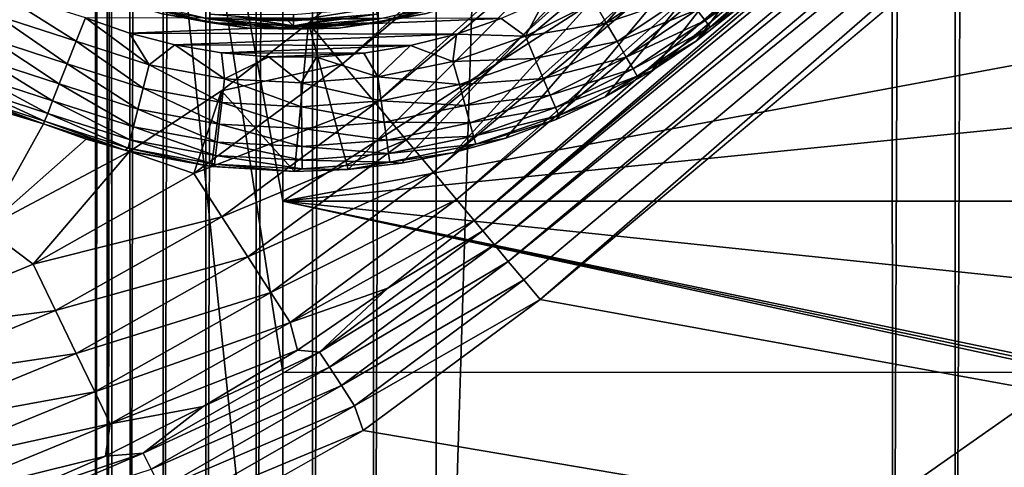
# Model space of a CAD drawing. Header units: metres. Extents: x -206 to 75, y -104 to 104.
# Tile 619 of 656: x -38.4 to -29.76, y -57.59 to -53.67. Entities that reach past the tile are written whole.
import ezdxf

# ---------------------------------------------------------------- set-up
doc = ezdxf.new("R2010")
doc.units = ezdxf.units.M
doc.layers.add('solid_01_1-CONSUMER_THERM_B_125288', color=7, linetype='CONTINUOUS')

msp = doc.modelspace()

# ---------------------------------------------------------------- linework, layer by layer
at = {"layer": 'solid_01_1-CONSUMER_THERM_B_125288'}
for points in [[(-37.64893, 67.310463), (-65.493088, -75.014526), (-65.514557, 74.985474)], [(-37.64893, 67.310463), (-37.75058, 66.766258), (-65.493088, -75.014526)], [(-37.75058, 66.766258), (-37.7505, 66.212639), (-65.493088, -75.014526)], [(-37.7505, 66.212639), (-37.731541, -66.233742), (-65.493088, -75.014526)], [(-37.7505, 66.212639), (-37.648693, 65.668465), (-37.731541, -66.233742)], [(-37.648693, 65.668465), (-37.62989, -65.689537), (-37.731541, -66.233742)], [(-37.648693, 65.668465), (-37.448631, 65.15226), (-37.62989, -65.689537)], [(-37.448631, 65.15226), (-37.429974, -65.173279), (-37.62989, -65.689537)], [(-37.448631, 65.15226), (-37.15712, 64.68161), (-37.429974, -65.173279)], [(-37.15712, 64.68161), (-37.138596, -64.702545), (-37.429974, -65.173279)], [(-37.15712, 64.68161), (-36.784092, 64.272545), (-37.138596, -64.702545)], [(-36.784092, 64.272545), (-36.765686, -64.293373), (-37.138596, -64.702545)], [(-36.784092, 64.272545), (-36.342251, 63.938988), (-36.765686, -64.293373)], [(-36.342251, 63.938988), (-36.32394, -63.959686), (-36.765686, -64.293373)], [(-36.342251, 63.938988), (-35.846645, 63.692299), (-36.32394, -63.959686)], [(-35.846645, 63.692299), (-35.828407, -63.712856), (-36.32394, -63.959686)], [(-35.846645, 63.692299), (-35.314156, 63.540874), (-35.828407, -63.712856)], [(-30.211685, 63.541607), (-29.679237, 63.69318), (-30.193489, -63.560551)], [(-29.679237, 63.69318), (-29.660997, -63.711971), (-30.193489, -63.560551)], [(-35.314156, 63.540874), (-35.295959, -63.561279), (-35.828407, -63.712856)], [(-35.314156, 63.540874), (-34.762913, 63.489876), (-35.295959, -63.561279)], [(-34.762913, 63.489876), (-34.744732, -63.510124), (-35.295959, -63.561279)], [(-30.762913, 63.490448), (-34.744732, -63.510124), (-34.762913, 63.489876)], [(-30.762913, 63.490448), (-30.744732, -63.509552), (-34.744732, -63.510124)], [(-30.762913, 63.490448), (-30.211685, 63.541607), (-30.744732, -63.509552)], [(-30.211685, 63.541607), (-30.193489, -63.560551), (-30.744732, -63.509552)], [(-35.56731, -54.055267, 3.45631), (-26.153526, -45.546333, 3.5), (-35.866474, -53.698833, 3.5)], [(-35.518597, -54.981541, 3.5), (-35.866474, -53.698833, 3.5), (-26.153526, -45.546333, 3.5)], [(-35.56731, -54.055267, 3.45631), (-25.853172, -45.904179, 3.455959), (-26.153526, -45.546333, 3.5)], [(-35.518597, -54.981541, 3.5), (-26.153526, -45.546333, 3.5), (-35.050472, -54.926132, 3.5)], [(-35.050472, -54.926132, 3.5), (-26.153526, -45.546333, 3.5), (-34.588764, -54.83429, 3.5)], [(-34.588764, -54.83429, 3.5), (-26.153526, -45.546333, 3.5), (-34.135071, -54.706341, 3.5)], [(-34.135071, -54.706341, 3.5), (-26.153526, -45.546333, 3.5), (-33.693161, -54.543304, 3.5)], [(-33.693161, -54.543304, 3.5), (-26.153526, -45.546333, 3.5), (-33.265396, -54.346107, 3.5)], [(-33.265396, -54.346107, 3.5), (-26.153526, -45.546333, 3.5), (-32.854115, -54.115772, 3.5)], [(-32.854115, -54.115772, 3.5), (-26.153526, -45.546333, 3.5), (-32.462696, -53.854237, 3.5)], [(-32.462696, -53.854237, 3.5), (-26.153526, -45.546333, 3.5), (-32.092503, -53.562405, 3.5)], [(-35.56731, -54.055267, 3.45631), (-35.277191, -54.400913, 3.325905), (-25.853172, -45.904179, 3.455959)], [(-35.277191, -54.400913, 3.325905), (-25.5634, -46.249416, 3.325387), (-25.853172, -45.904179, 3.455959)], [(-35.277191, -54.400913, 3.325905), (-35.007877, -54.721775, 3.113388), (-25.5634, -46.249416, 3.325387)], [(-35.007877, -54.721775, 3.113388), (-25.29442, -46.569881, 3.112886), (-25.5634, -46.249416, 3.325387)], [(-38.864662, -46.52047, 75.400002), (-54.590946, -63.612965, 75.400002), (54.609055, -63.597332, 75.400002)], [(-37.59338, -46.610531, 75.400002), (-38.864662, -46.52047, 75.400002), (54.609055, -63.597332, 75.400002)], [(37.606621, -46.599766, 75.400002), (-37.59338, -46.610531, 75.400002), (54.609055, -63.597332, 75.400002)], [(-35.007877, -54.721775, 3.113388), (-34.768879, -55.006523, 2.826262), (-25.29442, -46.569881, 3.112886)], [(-34.768879, -55.006523, 2.826262), (-25.055708, -46.854282, 2.825941), (-25.29442, -46.569881, 3.112886)], [(-34.768879, -55.006523, 2.826262), (-34.568623, -55.245106, 2.474663), (-25.055708, -46.854282, 2.825941)], [(-34.568623, -55.245106, 2.474663), (-24.855675, -47.092602, 2.474663), (-25.055708, -46.854282, 2.825941)], [(-36.09214, -55.260315, 66.816208), (-37.593307, -47.110531, 63.5), (-36.093307, -47.110317, 63.5)], [(-37.591232, -61.610531, 69.400002), (-37.593307, -47.110531, 63.5), (-36.091232, -61.610317, 69.400002)], [(-36.091927, -56.760315, 67.426552), (-36.091232, -61.610317, 69.400002), (-37.593307, -47.110531, 63.5)], [(-37.593307, -47.110531, 69.900002), (-37.593307, -47.110531, 63.5), (-37.591232, -61.610531, 69.400002)], [(-36.091927, -56.760315, 67.426552), (-37.593307, -47.110531, 63.5), (-36.09214, -55.260315, 66.816208)], [(-37.593307, -47.110531, 69.900002), (-37.591232, -61.610531, 69.400002), (-37.593094, -48.610531, 69.900002)], [(-36.093307, -47.110317, 69.900002), (-36.09214, -55.260315, 66.816208), (-36.093307, -47.110317, 63.5)], [(-36.093307, -47.110317, 69.900002), (-36.093094, -48.610317, 69.900002), (-36.09214, -55.260315, 66.816208)], [(-34.568623, -55.245106, 2.474663), (-34.414318, -55.428944, 2.071429), (-24.855675, -47.092602, 2.474663)], [(-34.414318, -55.428944, 2.071429), (-24.70137, -47.276443, 2.071429), (-24.855675, -47.092602, 2.474663)], [(-34.414318, -55.428944, 2.071429), (-34.337975, -55.519901, 1.8802), (-24.70137, -47.276443, 2.071429)], [(-34.337975, -55.519901, 1.8802), (-24.625298, -47.367077, 1.880731), (-24.70137, -47.276443, 2.071429)], [(-34.337975, -55.519901, 1.8802), (-24.523346, -47.488541, 1.720659), (-24.625298, -47.367077, 1.880731)], [(-34.337975, -55.519901, 1.8802), (-34.235954, -55.641449, 1.720235), (-24.523346, -47.488541, 1.720659)], [(-34.235954, -55.641449, 1.720235), (-24.400944, -47.634373, 1.600154), (-24.523346, -47.488541, 1.720659)], [(-34.235954, -55.641449, 1.720235), (-34.113503, -55.787342, 1.599859), (-24.400944, -47.634373, 1.600154)], [(-34.113503, -55.787342, 1.599859), (-24.264303, -47.797169, 1.525335), (-24.400944, -47.634373, 1.600154)], [(-34.113503, -55.787342, 1.599859), (-33.97683, -55.950176, 1.525184), (-24.264303, -47.797169, 1.525335)], [(-33.97683, -55.950176, 1.525184), (-33.833458, -56.120991, 1.5), (-24.264303, -47.797169, 1.525335)], [(-24.264303, -47.797169, 1.525335), (-33.833458, -56.120991, 1.5), (-24.120508, -47.968487, 1.5)], [(-24.120508, -47.968487, 1.5), (-33.833458, -56.120991, 1.5), (69.506912, -74.995201, 1.5)], [(-38.905029, -48.5322, 72.400002), (-37.593094, -48.610531, 72.400002), (-54.591232, -61.612965, 72.400002)], [(-37.593094, -48.610531, 72.400002), (-37.591232, -61.610531, 72.400002), (-54.591232, -61.612965, 72.400002)], [(-37.591232, -61.610531, 69.400002), (-37.591232, -61.610531, 72.400002), (-37.593094, -48.610531, 72.400002)], [(-37.593094, -48.610531, 69.900002), (-37.591232, -61.610531, 69.400002), (-37.593094, -48.610531, 72.400002)], [(-36.09214, -55.260315, 72.400002), (-36.093094, -48.610317, 72.400002), (-25.743092, -48.608833, 72.400002)], [(-36.09214, -55.260315, 66.816208), (-36.093094, -48.610317, 72.400002), (-36.09214, -55.260315, 72.400002)], [(-36.093094, -48.610317, 69.900002), (-36.093094, -48.610317, 72.400002), (-36.09214, -55.260315, 66.816208)], [(-36.09214, -55.260315, 72.400002), (-25.743092, -48.608833, 72.400002), (-28.670391, -53.879852, 72.400002)], [(-32.387825, -53.674969, 12.933187), (-31.81637, -53.172916, 12.933075), (-32.460529, -53.580593, 13.123061)], [(-32.387825, -53.674969, 12.933187), (-31.764172, -53.225117, 12.721427), (-31.81637, -53.172916, 12.933075)], [(-32.387825, -53.674969, 12.933187), (-32.342762, -53.733467, 12.721548), (-31.764172, -53.225117, 12.721427)], [(-32.342762, -53.733467, 12.721548), (-31.74662, -53.242668, 12.5), (-31.764172, -53.225117, 12.721427)], [(-32.342762, -53.733467, 12.721548), (-32.092571, -53.562462, 12.5), (-31.74662, -53.242668, 12.5)], [(-33.254349, -53.695465, 13.40098), (-32.673027, -53.304756, 13.400926), (-33.360844, -53.512634, 13.474983)], [(-32.557217, -53.455086, 13.28163), (-32.673027, -53.304756, 13.400926), (-33.254349, -53.695465, 13.40098)], [(-37.904091, -53.857677, 13.475177), (-37.822887, -53.651676, 13.5), (-38.636673, -53.396057, 13.5)], [(-38.594547, -53.63448, 13.475177), (-37.904091, -53.857677, 13.475177), (-38.636673, -53.396057, 13.5)], [(-37.460968, -53.518719, 13.638197), (-36.737671, -53.692261, 13.638197), (-37.162186, -53.615124, 13.7)], [(-36.733223, -53.664165, 13.582392), (-36.737671, -53.692261, 13.638197), (-37.460968, -53.518719, 13.638197)], [(-37.452061, -53.491291, 17.216368), (-37.460938, -53.518631, 17.160311), (-36.737656, -53.692165, 17.160311)], [(-36.737656, -53.692165, 17.160311), (-37.460938, -53.518631, 17.160311), (-37.162186, -53.615124, 17.098219)], [(-37.452061, -53.491291, 17.216368), (-36.737656, -53.692165, 17.160311), (-36.733162, -53.663776, 17.216368)], [(-35.259121, -53.663563, 17.216368), (-35.25462, -53.691956, 17.160311), (-34.531384, -53.518211, 17.160311)], [(-35.25906, -53.663952, 13.582392), (-34.54015, -53.491249, 13.582392), (-35.254604, -53.692047, 13.638197)], [(-34.531384, -53.518211, 17.160311), (-35.25462, -53.691956, 17.160311), (-34.830078, -53.614784, 17.098219)], [(-34.54015, -53.491249, 13.582392), (-34.531357, -53.518303, 13.638197), (-35.254604, -53.692047, 13.638197)], [(-35.254604, -53.692047, 13.638197), (-34.531357, -53.518303, 13.638197), (-34.830078, -53.614784, 13.7)], [(-33.963181, -53.813126, 13.475011), (-33.79298, -53.491829, 13.5), (-34.174816, -53.659184, 13.5)], [(-33.963181, -53.813126, 13.475011), (-33.360844, -53.512634, 13.474983), (-33.79298, -53.491829, 13.5)], [(-33.254349, -53.695465, 13.40098), (-33.360844, -53.512634, 13.474983), (-33.963181, -53.813126, 13.475011)], [(-33.158829, -53.859459, 13.281707), (-32.557217, -53.455086, 13.28163), (-33.254349, -53.695465, 13.40098)], [(-32.460529, -53.580593, 13.123061), (-32.557217, -53.455086, 13.28163), (-33.158829, -53.859459, 13.281707)], [(-36.388367, -53.744137, 13.7), (-36.388367, -53.744137, 17.098219), (-37.162186, -53.615124, 17.098219)], [(-36.737656, -53.692165, 17.160311), (-37.162186, -53.615124, 17.098219), (-36.388367, -53.744137, 17.098219)], [(-37.162186, -53.615124, 13.7), (-36.388367, -53.744137, 13.7), (-37.162186, -53.615124, 17.098219)], [(-36.737671, -53.692261, 13.638197), (-36.388367, -53.744137, 13.7), (-37.162186, -53.615124, 13.7)], [(-36.726299, -53.620399, 13.538123), (-35.99614, -53.677757, 13.538123), (-36.733223, -53.664165, 13.582392)], [(-36.726299, -53.620399, 13.538123), (-35.996147, -53.621925, 13.50973), (-35.99614, -53.677757, 13.538123)], [(-35.99614, -53.677757, 13.538123), (-35.996147, -53.621925, 13.50973), (-35.274738, -53.565044, 13.50973)], [(-35.99614, -53.677757, 13.538123), (-35.274738, -53.565044, 13.50973), (-35.265995, -53.62019, 13.538123)], [(-35.99614, -53.677757, 13.538123), (-35.265995, -53.62019, 13.538123), (-35.996132, -53.722069, 13.582392)], [(-35.265995, -53.62019, 13.538123), (-35.25906, -53.663952, 13.582392), (-35.996132, -53.722069, 13.582392)], [(-34.830078, -53.614784, 13.7), (-34.830078, -53.614784, 17.098219), (-35.603863, -53.744022, 17.098219)], [(-35.25462, -53.691956, 17.160311), (-35.603863, -53.744022, 17.098219), (-34.830078, -53.614784, 17.098219)], [(-35.603863, -53.744022, 13.7), (-34.830078, -53.614784, 13.7), (-35.603863, -53.744022, 17.098219)], [(-35.254604, -53.692047, 13.638197), (-34.830078, -53.614784, 13.7), (-35.603863, -53.744022, 13.7)], [(-33.079079, -53.996376, 13.123158), (-32.460529, -53.580593, 13.123061), (-33.158829, -53.859459, 13.281707)], [(-32.387825, -53.674969, 12.933187), (-32.460529, -53.580593, 13.123061), (-33.079079, -53.996376, 13.123158)], [(-32.462696, -53.854237, 3.5), (-32.092503, -53.562405, 3.5), (-32.462547, -53.85413, 12.5)], [(-32.092503, -53.562405, 3.5), (-32.092571, -53.562462, 12.5), (-32.462547, -53.85413, 12.5)], [(-32.342762, -53.733467, 12.721548), (-32.462547, -53.85413, 12.5), (-32.092571, -53.562462, 12.5)], [(-38.646873, -53.839554, 13.401358), (-37.981709, -54.054577, 13.401358), (-38.594547, -53.63448, 13.475177)], [(-38.594547, -53.63448, 13.475177), (-37.981709, -54.054577, 13.401358), (-37.904091, -53.857677, 13.475177)], [(-37.904091, -53.857677, 13.475177), (-37.263374, -54.063744, 13.475149), (-37.822887, -53.651676, 13.5)], [(-37.822887, -53.651676, 13.5), (-37.43671, -53.785927, 13.5), (-34.174816, -53.659184, 13.5)], [(-37.263374, -54.063744, 13.475149), (-37.43671, -53.785927, 13.5), (-37.822887, -53.651676, 13.5)], [(-37.43671, -53.785927, 13.5), (-34.568703, -53.793983, 13.5), (-34.174816, -53.659184, 13.5)], [(-36.733223, -53.664165, 13.582392), (-35.996132, -53.722069, 13.582392), (-36.737671, -53.692261, 13.638197)], [(-36.737671, -53.692261, 13.638197), (-35.996128, -53.750515, 13.638197), (-36.388367, -53.744137, 13.7)], [(-35.996132, -53.722069, 13.582392), (-35.996128, -53.750515, 13.638197), (-36.737671, -53.692261, 13.638197)], [(-36.733162, -53.663776, 17.216368), (-36.737656, -53.692165, 17.160311), (-35.996128, -53.75042, 17.160311)], [(-35.996128, -53.75042, 17.160311), (-36.737656, -53.692165, 17.160311), (-36.388367, -53.744137, 17.098219)], [(-35.99614, -53.677757, 13.538123), (-35.996132, -53.722069, 13.582392), (-36.733223, -53.664165, 13.582392)], [(-36.733162, -53.663776, 17.216368), (-35.996132, -53.721672, 17.216368), (-36.438011, -53.656067, 17.260666)], [(-36.733162, -53.663776, 17.216368), (-35.996128, -53.75042, 17.160311), (-35.996132, -53.721672, 17.216368)], [(-36.629398, -54.291046, 3.5), (-35.56731, -54.055267, 3.45631), (-35.866474, -53.698833, 3.5)], [(-35.989258, -55.000031, 3.5), (-36.629398, -54.291046, 3.5), (-35.866474, -53.698833, 3.5)], [(-35.996132, -53.721672, 17.216368), (-36.35944, -53.662857, 17.260666), (-36.438011, -53.656067, 17.260666)], [(-35.661743, -53.664925, 17.260666), (-36.35944, -53.662857, 17.260666), (-36.050068, -53.676666, 17.260666)], [(-35.996132, -53.721672, 17.216368), (-36.050068, -53.676666, 17.260666), (-36.35944, -53.662857, 17.260666)], [(-35.996132, -53.721672, 17.216368), (-35.661743, -53.664925, 17.260666), (-36.050068, -53.676666, 17.260666)], [(-35.996132, -53.721672, 17.216368), (-35.25462, -53.691956, 17.160311), (-35.259121, -53.663563, 17.216368)], [(-35.996132, -53.721672, 17.216368), (-35.259121, -53.663563, 17.216368), (-35.661743, -53.664925, 17.260666)], [(-35.996132, -53.722069, 13.582392), (-35.25906, -53.663952, 13.582392), (-35.996128, -53.750515, 13.638197)], [(-35.996132, -53.721672, 17.216368), (-35.996128, -53.75042, 17.160311), (-35.25462, -53.691956, 17.160311)], [(-35.25906, -53.663952, 13.582392), (-35.254604, -53.692047, 13.638197), (-35.996128, -53.750515, 13.638197)], [(-35.25462, -53.691956, 17.160311), (-35.996128, -53.75042, 17.160311), (-35.603863, -53.744022, 17.098219)], [(-35.996128, -53.750515, 13.638197), (-35.254604, -53.692047, 13.638197), (-35.603863, -53.744022, 13.7)], [(-35.989258, -55.000031, 3.5), (-35.866474, -53.698833, 3.5), (-35.518597, -54.981541, 3.5)], [(-33.963181, -53.813126, 13.475011), (-34.174816, -53.659184, 13.5), (-34.568703, -53.793983, 13.5)], [(-33.881084, -54.008144, 13.401033), (-33.254349, -53.695465, 13.40098), (-33.963181, -53.813126, 13.475011)], [(-33.158829, -53.859459, 13.281707), (-33.254349, -53.695465, 13.40098), (-33.881084, -54.008144, 13.401033)], [(-33.019108, -54.099339, 12.9333), (-32.387825, -53.674969, 12.933187), (-33.079079, -53.996376, 13.123158)], [(-33.019108, -54.099339, 12.9333), (-32.342762, -53.733467, 12.721548), (-32.387825, -53.674969, 12.933187)], [(-37.43671, -53.785927, 13.5), (-37.037388, -53.888927, 13.5), (-34.568703, -53.793983, 13.5)], [(-37.263374, -54.063744, 13.475149), (-37.037388, -53.888927, 13.5), (-37.43671, -53.785927, 13.5)], [(-37.037388, -53.888927, 13.5), (-34.971642, -53.895378, 13.5), (-34.568703, -53.793983, 13.5)], [(-35.603863, -53.744022, 13.7), (-35.603863, -53.744022, 17.098219), (-36.388367, -53.744137, 17.098219)], [(-35.996128, -53.75042, 17.160311), (-36.388367, -53.744137, 17.098219), (-35.603863, -53.744022, 17.098219)], [(-36.388367, -53.744137, 13.7), (-35.603863, -53.744022, 13.7), (-36.388367, -53.744137, 17.098219)], [(-35.996128, -53.750515, 13.638197), (-35.603863, -53.744022, 13.7), (-36.388367, -53.744137, 13.7)], [(-34.599152, -54.033642, 13.475039), (-34.568703, -53.793983, 13.5), (-34.971642, -53.895378, 13.5)], [(-34.599152, -54.033642, 13.475039), (-33.963181, -53.813126, 13.475011), (-34.568703, -53.793983, 13.5)], [(-33.019108, -54.099339, 12.9333), (-32.98193, -54.16317, 12.72167), (-32.342762, -53.733467, 12.721548)], [(-32.342762, -53.733467, 12.721548), (-32.98193, -54.16317, 12.72167), (-32.462547, -53.85413, 12.5)], [(-38.693825, -54.023548, 13.282251), (-38.051346, -54.231236, 13.282251), (-38.646873, -53.839554, 13.401358)], [(-38.646873, -53.839554, 13.401358), (-38.051346, -54.231236, 13.282251), (-37.981709, -54.054577, 13.401358)], [(-37.315018, -54.268986, 13.401304), (-37.904091, -53.857677, 13.475177), (-37.981709, -54.054577, 13.401358)], [(-37.315018, -54.268986, 13.401304), (-37.263374, -54.063744, 13.475149), (-37.904091, -53.857677, 13.475177)], [(-36.09214, -55.260315, 72.400002), (-28.670391, -53.879852, 72.400002), (-28.982895, -54.547382, 72.400002)], [(-33.881084, -54.008144, 13.401033), (-33.963181, -53.813126, 13.475011), (-34.599152, -54.033642, 13.475039)], [(-33.807449, -54.183079, 13.281785), (-33.158829, -53.859459, 13.281707), (-33.881084, -54.008144, 13.401033)], [(-33.079079, -53.996376, 13.123158), (-33.158829, -53.859459, 13.281707), (-33.807449, -54.183079, 13.281785)], [(-32.98193, -54.16317, 12.72167), (-32.854267, -54.115868, 12.5), (-32.462547, -53.85413, 12.5)], [(-32.462696, -53.854237, 3.5), (-32.462547, -53.85413, 12.5), (-32.854267, -54.115868, 12.5)], [(-32.854115, -54.115772, 3.5), (-32.462696, -53.854237, 3.5), (-32.854267, -54.115868, 12.5)], [(-37.263374, -54.063744, 13.475149), (-36.60146, -54.185688, 13.475121), (-37.037388, -53.888927, 13.5)], [(-37.037388, -53.888927, 13.5), (-36.628391, -53.959003, 13.5), (-34.971642, -53.895378, 13.5)], [(-36.60146, -54.185688, 13.475121), (-36.628391, -53.959003, 13.5), (-37.037388, -53.888927, 13.5)], [(-36.628391, -53.959003, 13.5), (-35.381607, -53.962967, 13.5), (-34.971642, -53.895378, 13.5)], [(-36.628391, -53.959003, 13.5), (-36.213478, -53.994991, 13.5), (-35.381607, -53.962967, 13.5)], [(-36.60146, -54.185688, 13.475121), (-36.213478, -53.994991, 13.5), (-36.628391, -53.959003, 13.5)], [(-36.213478, -53.994991, 13.5), (-35.796581, -53.996307, 13.5), (-35.381607, -53.962967, 13.5)], [(-35.25819, -54.170513, 13.475066), (-35.381607, -53.962967, 13.5), (-35.796581, -53.996307, 13.5)], [(-35.25819, -54.170513, 13.475066), (-34.971642, -53.895378, 13.5), (-35.381607, -53.962967, 13.5)], [(-35.25819, -54.170513, 13.475066), (-34.599152, -54.033642, 13.475039), (-34.971642, -53.895378, 13.5)], [(-38.733032, -54.177212, 13.12384), (-38.109505, -54.378777, 13.12384), (-38.693825, -54.023548, 13.282251)], [(-38.693825, -54.023548, 13.282251), (-38.109505, -54.378777, 13.12384), (-38.051346, -54.231236, 13.282251)], [(-37.361347, -54.453121, 13.282173), (-37.981709, -54.054577, 13.401358), (-38.051346, -54.231236, 13.282251)], [(-37.361347, -54.453121, 13.282173), (-37.315018, -54.268986, 13.401304), (-37.981709, -54.054577, 13.401358)], [(-36.870182, -55.018162, 3.45631), (-35.277191, -54.400913, 3.325905), (-35.56731, -54.055267, 3.45631)], [(-36.870182, -55.018162, 3.45631), (-35.56731, -54.055267, 3.45631), (-36.629398, -54.291046, 3.5)], [(-36.60146, -54.185688, 13.475121), (-35.929344, -54.221478, 13.475094), (-36.213478, -53.994991, 13.5)], [(-35.929344, -54.221478, 13.475094), (-35.796581, -53.996307, 13.5), (-36.213478, -53.994991, 13.5)], [(-35.929344, -54.221478, 13.475094), (-35.25819, -54.170513, 13.475066), (-35.796581, -53.996307, 13.5)], [(-34.542824, -54.237606, 13.401088), (-34.599152, -54.033642, 13.475039), (-35.25819, -54.170513, 13.475066)], [(-34.542824, -54.237606, 13.401088), (-33.881084, -54.008144, 13.401033), (-34.599152, -54.033642, 13.475039)], [(-33.807449, -54.183079, 13.281785), (-33.881084, -54.008144, 13.401033), (-34.542824, -54.237606, 13.401088)], [(-33.745964, -54.329132, 13.123256), (-33.079079, -53.996376, 13.123158), (-33.807449, -54.183079, 13.281785)], [(-33.019108, -54.099339, 12.9333), (-33.079079, -53.996376, 13.123158), (-33.745964, -54.329132, 13.123256)], [(-37.315018, -54.268986, 13.401304), (-36.62627, -54.395859, 13.40125), (-37.263374, -54.063744, 13.475149)], [(-36.62627, -54.395859, 13.40125), (-36.60146, -54.185688, 13.475121), (-37.263374, -54.063744, 13.475149)], [(-33.699726, -54.438976, 12.933412), (-33.019108, -54.099339, 12.9333), (-33.745964, -54.329132, 13.123256)], [(-33.699726, -54.438976, 12.933412), (-32.98193, -54.16317, 12.72167), (-33.019108, -54.099339, 12.9333)], [(-33.265396, -54.346107, 3.5), (-32.854115, -54.115772, 3.5), (-33.265316, -54.346066, 12.5)], [(-32.854115, -54.115772, 3.5), (-32.854267, -54.115868, 12.5), (-33.265316, -54.346066, 12.5)], [(-32.98193, -54.16317, 12.72167), (-33.265316, -54.346066, 12.5), (-32.854267, -54.115868, 12.5)], [(-38.762531, -54.292828, 12.934086), (-38.153259, -54.489784, 12.934086), (-38.733032, -54.177212, 13.12384)], [(-38.733032, -54.177212, 13.12384), (-38.153259, -54.489784, 12.934086), (-38.109505, -54.378777, 13.12384)], [(-36.62627, -54.395859, 13.40125), (-35.926914, -54.433083, 13.401196), (-36.60146, -54.185688, 13.475121)], [(-35.926914, -54.433083, 13.401196), (-35.929344, -54.221478, 13.475094), (-36.60146, -54.185688, 13.475121)], [(-35.228565, -54.380039, 13.401142), (-35.25819, -54.170513, 13.475066), (-35.929344, -54.221478, 13.475094)], [(-35.926914, -54.433083, 13.401196), (-35.228565, -54.380039, 13.401142), (-35.929344, -54.221478, 13.475094)], [(-35.228565, -54.380039, 13.401142), (-34.542824, -54.237606, 13.401088), (-35.25819, -54.170513, 13.475066)], [(-34.492294, -54.42057, 13.281862), (-33.807449, -54.183079, 13.281785), (-34.542824, -54.237606, 13.401088)], [(-33.745964, -54.329132, 13.123256), (-33.807449, -54.183079, 13.281785), (-34.492294, -54.42057, 13.281862)], [(-33.699726, -54.438976, 12.933412), (-33.671055, -54.507084, 12.721791), (-32.98193, -54.16317, 12.72167)], [(-32.98193, -54.16317, 12.72167), (-33.671055, -54.507084, 12.721791), (-33.265316, -54.346066, 12.5)], [(-38.762531, -54.292828, 12.934086), (-38.780842, -54.364586, 12.722521), (-38.18042, -54.558681, 12.722521)], [(-38.762531, -54.292828, 12.934086), (-38.18042, -54.558681, 12.722521), (-38.153259, -54.489784, 12.934086)], [(-37.40004, -54.606895, 13.123743), (-38.051346, -54.231236, 13.282251), (-38.109505, -54.378777, 13.12384)], [(-37.40004, -54.606895, 13.123743), (-37.361347, -54.453121, 13.282173), (-38.051346, -54.231236, 13.282251)], [(-36.870182, -55.018162, 3.45631), (-36.629398, -54.291046, 3.5), (-37.435123, -54.823215, 3.5)], [(-36.717571, -54.955662, 3.5), (-37.435123, -54.823215, 3.5), (-36.629398, -54.291046, 3.5)], [(-37.361347, -54.453121, 13.282173), (-36.648533, -54.584408, 13.282096), (-37.315018, -54.268986, 13.401304)], [(-36.648533, -54.584408, 13.282096), (-36.62627, -54.395859, 13.40125), (-37.315018, -54.268986, 13.401304)], [(-36.717571, -54.955662, 3.5), (-36.629398, -54.291046, 3.5), (-35.989258, -55.000031, 3.5)], [(-34.492294, -54.42057, 13.281862), (-34.542824, -54.237606, 13.401088), (-35.228565, -54.380039, 13.401142)], [(-38.990993, -54.341366, 12.5), (-38.189613, -54.582005, 3.5), (-38.585258, -54.444893, 12.5)], [(-38.990955, -54.341373, 3.5), (-38.189613, -54.582005, 3.5), (-38.990993, -54.341366, 12.5)], [(-38.990955, -54.341373, 3.5), (-38.702702, -55.49728, 3.5), (-38.189613, -54.582005, 3.5)], [(-38.780842, -54.364586, 12.722521), (-38.189613, -54.582005, 12.5), (-38.18042, -54.558681, 12.722521)], [(-38.780842, -54.364586, 12.722521), (-38.585258, -54.444893, 12.5), (-38.189613, -54.582005, 12.5)], [(-37.42915, -54.722584, 12.933973), (-38.109505, -54.378777, 13.12384), (-38.153259, -54.489784, 12.934086)], [(-37.42915, -54.722584, 12.933973), (-37.40004, -54.606895, 13.123743), (-38.109505, -54.378777, 13.12384)], [(-36.648533, -54.584408, 13.282096), (-35.924736, -54.622913, 13.282018), (-36.62627, -54.395859, 13.40125)], [(-35.924736, -54.622913, 13.282018), (-35.926914, -54.433083, 13.401196), (-36.62627, -54.395859, 13.40125)], [(-35.201988, -54.568001, 13.28194), (-35.228565, -54.380039, 13.401142), (-35.926914, -54.433083, 13.401196)], [(-35.201988, -54.568001, 13.28194), (-34.492294, -54.42057, 13.281862), (-35.228565, -54.380039, 13.401142)], [(-34.450104, -54.573341, 13.123353), (-33.745964, -54.329132, 13.123256), (-34.492294, -54.42057, 13.281862)], [(-33.699726, -54.438976, 12.933412), (-33.745964, -54.329132, 13.123256), (-34.450104, -54.573341, 13.123353)], [(-33.265396, -54.346107, 3.5), (-33.265316, -54.346066, 12.5), (-33.693161, -54.543304, 12.5)], [(-33.671055, -54.507084, 12.721791), (-33.693161, -54.543304, 12.5), (-33.265316, -54.346066, 12.5)], [(-33.693161, -54.543304, 3.5), (-33.265396, -54.346107, 3.5), (-33.693161, -54.543304, 12.5)], [(-38.585258, -54.444893, 12.5), (-38.189613, -54.582005, 3.5), (-38.189613, -54.582005, 12.5)], [(-37.40004, -54.606895, 13.123743), (-36.667118, -54.741863, 13.123646), (-37.361347, -54.453121, 13.282173)], [(-36.667118, -54.741863, 13.123646), (-36.648533, -54.584408, 13.282096), (-37.361347, -54.453121, 13.282173)], [(-36.624901, -55.396946, 3.325905), (-35.277191, -54.400913, 3.325905), (-36.870182, -55.018162, 3.45631)], [(-36.624901, -55.396946, 3.325905), (-35.007877, -54.721775, 3.113388), (-35.277191, -54.400913, 3.325905)], [(-35.924736, -54.622913, 13.282018), (-35.201988, -54.568001, 13.28194), (-35.926914, -54.433083, 13.401196)], [(-34.450104, -54.573341, 13.123353), (-34.492294, -54.42057, 13.281862), (-35.201988, -54.568001, 13.28194)], [(-34.418373, -54.688244, 12.933524), (-33.699726, -54.438976, 12.933412), (-34.450104, -54.573341, 13.123353)], [(-34.418373, -54.688244, 12.933524), (-33.671055, -54.507084, 12.721791), (-33.699726, -54.438976, 12.933412)], [(-38.18042, -54.558681, 12.722521), (-38.189613, -54.582005, 12.5), (-37.475571, -54.813023, 12.5)], [(-38.153259, -54.489784, 12.934086), (-38.18042, -54.558681, 12.722521), (-37.447216, -54.794376, 12.7224)], [(-37.447216, -54.794376, 12.7224), (-38.18042, -54.558681, 12.722521), (-37.475571, -54.813023, 12.5)], [(-37.42915, -54.722584, 12.933973), (-38.153259, -54.489784, 12.934086), (-37.447216, -54.794376, 12.7224)], [(-36.09214, -55.260315, 72.400002), (-28.982895, -54.547382, 72.400002), (-29.17544, -55.259327, 72.400002)], [(-35.179794, -54.724949, 13.123451), (-35.201988, -54.568001, 13.28194), (-35.924736, -54.622913, 13.282018)], [(-35.179794, -54.724949, 13.123451), (-34.450104, -54.573341, 13.123353), (-35.201988, -54.568001, 13.28194)], [(-34.418373, -54.688244, 12.933524), (-34.450104, -54.573341, 13.123353), (-35.179794, -54.724949, 13.123451)], [(-34.418373, -54.688244, 12.933524), (-34.398693, -54.759502, 12.721913), (-33.671055, -54.507084, 12.721791)], [(-33.671055, -54.507084, 12.721791), (-34.398693, -54.759502, 12.721913), (-33.693161, -54.543304, 12.5)], [(-34.398693, -54.759502, 12.721913), (-34.135159, -54.706367, 12.5), (-33.693161, -54.543304, 12.5)], [(-33.693161, -54.543304, 3.5), (-33.693161, -54.543304, 12.5), (-34.135159, -54.706367, 12.5)], [(-34.135071, -54.706341, 3.5), (-33.693161, -54.543304, 3.5), (-34.135159, -54.706367, 12.5)], [(-38.189613, -54.582005, 3.5), (-38.702702, -55.49728, 3.5), (-37.816307, -54.715088, 3.5)], [(-38.189613, -54.582005, 12.5), (-38.189613, -54.582005, 3.5), (-37.816307, -54.715088, 3.5)], [(-37.475571, -54.813023, 12.5), (-38.189613, -54.582005, 12.5), (-37.816307, -54.715088, 3.5)], [(-37.42915, -54.722584, 12.933973), (-36.681103, -54.860313, 12.933862), (-37.40004, -54.606895, 13.123743)], [(-36.681103, -54.860313, 12.933862), (-36.667118, -54.741863, 13.123646), (-37.40004, -54.606895, 13.123743)], [(-36.667118, -54.741863, 13.123646), (-35.922916, -54.781433, 13.123549), (-36.648533, -54.584408, 13.282096)], [(-35.922916, -54.781433, 13.123549), (-35.924736, -54.622913, 13.282018), (-36.648533, -54.584408, 13.282096)], [(-35.922916, -54.781433, 13.123549), (-35.179794, -54.724949, 13.123451), (-35.924736, -54.622913, 13.282018)], [(-37.816307, -54.715088, 3.5), (-38.702702, -55.49728, 3.5), (-37.435123, -54.823215, 3.5)], [(-37.475571, -54.813023, 12.5), (-37.816307, -54.715088, 3.5), (-37.435123, -54.823215, 3.5)], [(-37.42915, -54.722584, 12.933973), (-37.447216, -54.794376, 12.7224), (-36.689781, -54.933807, 12.722278)], [(-37.42915, -54.722584, 12.933973), (-36.689781, -54.933807, 12.722278), (-36.681103, -54.860313, 12.933862)], [(-36.681103, -54.860313, 12.933862), (-35.921547, -54.900673, 12.933749), (-36.667118, -54.741863, 13.123646)], [(-35.921547, -54.900673, 12.933749), (-35.922916, -54.781433, 13.123549), (-36.667118, -54.741863, 13.123646)], [(-36.397209, -55.748569, 3.113388), (-35.007877, -54.721775, 3.113388), (-36.624901, -55.396946, 3.325905)], [(-36.397209, -55.748569, 3.113388), (-34.768879, -55.006523, 2.826262), (-35.007877, -54.721775, 3.113388)], [(-35.163105, -54.842999, 12.933637), (-35.179794, -54.724949, 13.123451), (-35.922916, -54.781433, 13.123549)], [(-35.163105, -54.842999, 12.933637), (-34.418373, -54.688244, 12.933524), (-35.179794, -54.724949, 13.123451)], [(-35.163105, -54.842999, 12.933637), (-34.398693, -54.759502, 12.721913), (-34.418373, -54.688244, 12.933524)], [(-34.588764, -54.83429, 3.5), (-34.135071, -54.706341, 3.5), (-34.588589, -54.834248, 12.5)], [(-34.135071, -54.706341, 3.5), (-34.135159, -54.706367, 12.5), (-34.588589, -54.834248, 12.5)], [(-34.398693, -54.759502, 12.721913), (-34.588589, -54.834248, 12.5), (-34.135159, -54.706367, 12.5)], [(-38.281845, -55.813049, 3.45631), (-37.435123, -54.823215, 3.5), (-38.702702, -55.49728, 3.5)], [(-38.281845, -55.813049, 3.45631), (-36.870182, -55.018162, 3.45631), (-37.435123, -54.823215, 3.5)], [(-37.447216, -54.794376, 12.7224), (-37.475571, -54.813023, 12.5), (-36.738274, -54.953094, 12.5)], [(-36.738274, -54.953094, 12.5), (-37.475571, -54.813023, 12.5), (-37.435123, -54.823215, 3.5)], [(-36.689781, -54.933807, 12.722278), (-37.447216, -54.794376, 12.7224), (-36.738274, -54.953094, 12.5)], [(-36.717571, -54.955662, 3.5), (-36.738274, -54.953094, 12.5), (-37.435123, -54.823215, 3.5)], [(-35.921547, -54.900673, 12.933749), (-35.163105, -54.842999, 12.933637), (-35.922916, -54.781433, 13.123549)], [(-35.163105, -54.842999, 12.933637), (-35.152752, -54.916222, 12.722034), (-34.398693, -54.759502, 12.721913)], [(-34.398693, -54.759502, 12.721913), (-35.152752, -54.916222, 12.722034), (-34.588589, -54.834248, 12.5)], [(-36.681103, -54.860313, 12.933862), (-36.689781, -54.933807, 12.722278), (-35.9207, -54.974648, 12.722157)], [(-36.681103, -54.860313, 12.933862), (-35.9207, -54.974648, 12.722157), (-35.921547, -54.900673, 12.933749)], [(-35.921547, -54.900673, 12.933749), (-35.152752, -54.916222, 12.722034), (-35.163105, -54.842999, 12.933637)], [(-35.921547, -54.900673, 12.933749), (-35.9207, -54.974648, 12.722157), (-35.152752, -54.916222, 12.722034)], [(-35.152752, -54.916222, 12.722034), (-35.9207, -54.974648, 12.722157), (-35.518505, -54.981533, 12.5)], [(-35.152752, -54.916222, 12.722034), (-35.518505, -54.981533, 12.5), (-35.050652, -54.926159, 12.5)], [(-35.152752, -54.916222, 12.722034), (-35.050652, -54.926159, 12.5), (-34.588589, -54.834248, 12.5)], [(-34.588764, -54.83429, 3.5), (-34.588589, -54.834248, 12.5), (-35.050652, -54.926159, 12.5)], [(-35.050472, -54.926132, 3.5), (-34.588764, -54.83429, 3.5), (-35.050652, -54.926159, 12.5)], [(-36.689781, -54.933807, 12.722278), (-36.738274, -54.953094, 12.5), (-35.989258, -55.000031, 12.5)], [(-35.989258, -55.000031, 3.5), (-35.989258, -55.000031, 12.5), (-36.738274, -54.953094, 12.5)], [(-36.717571, -54.955662, 3.5), (-35.989258, -55.000031, 3.5), (-36.738274, -54.953094, 12.5)], [(-35.9207, -54.974648, 12.722157), (-36.689781, -54.933807, 12.722278), (-35.989258, -55.000031, 12.5)], [(-35.9207, -54.974648, 12.722157), (-35.989258, -55.000031, 12.5), (-35.518505, -54.981533, 12.5)], [(-35.518597, -54.981541, 3.5), (-35.518505, -54.981533, 12.5), (-35.989258, -55.000031, 12.5)], [(-35.989258, -55.000031, 3.5), (-35.518597, -54.981541, 3.5), (-35.989258, -55.000031, 12.5)], [(-35.518597, -54.981541, 3.5), (-35.050472, -54.926132, 3.5), (-35.518505, -54.981533, 12.5)], [(-35.050472, -54.926132, 3.5), (-35.050652, -54.926159, 12.5), (-35.518505, -54.981533, 12.5)], [(-36.624901, -55.396946, 3.325905), (-36.870182, -55.018162, 3.45631), (-38.281845, -55.813049, 3.45631)], [(-36.195145, -56.060616, 2.826262), (-34.768879, -55.006523, 2.826262), (-36.397209, -55.748569, 3.113388)], [(-36.195145, -56.060616, 2.826262), (-34.568623, -55.245106, 2.474663), (-34.768879, -55.006523, 2.826262)], [(-36.025841, -56.322071, 2.474663), (-34.568623, -55.245106, 2.474663), (-36.195145, -56.060616, 2.826262)], [(-36.09214, -55.260315, 66.816208), (-29.17544, -55.259327, 72.400002), (-29.175278, -55.258797, 67.400002)], [(-36.09214, -55.260315, 66.816208), (-29.175278, -55.258797, 67.400002), (-29.17544, -55.259327, 66.816208)], [(-36.09214, -55.260315, 66.816208), (-36.09214, -55.260315, 72.400002), (-29.17544, -55.259327, 72.400002)], [(-36.09214, -55.260315, 66.816208), (-29.17544, -55.259327, 66.816208), (-29.241907, -55.976151, 67.10788)], [(-36.09214, -55.260315, 66.816208), (-29.186411, -56.694073, 67.400002), (-29.180944, -56.726727, 67.413284)], [(-36.09214, -55.260315, 66.816208), (-29.241907, -55.976151, 67.10788), (-29.186411, -56.694073, 67.400002)], [(-36.09214, -55.260315, 66.816208), (-29.180944, -56.726727, 67.413284), (-29.175226, -56.759327, 67.426552)], [(-36.091927, -56.760315, 67.426552), (-36.09214, -55.260315, 66.816208), (-29.175226, -56.759327, 67.426552)], [(-36.025841, -56.322071, 2.474663), (-34.414318, -55.428944, 2.071429), (-34.568623, -55.245106, 2.474663)], [(-38.085148, -56.219189, 3.325905), (-36.624901, -55.396946, 3.325905), (-38.281845, -55.813049, 3.45631)], [(-36.397209, -55.748569, 3.113388), (-36.624901, -55.396946, 3.325905), (-38.085148, -56.219189, 3.325905)], [(-35.170181, -56.022903, 2.071429), (-34.414318, -55.428944, 2.071429), (-36.025841, -56.322071, 2.474663)], [(-35.170181, -56.022903, 2.071429), (-34.337975, -55.519901, 1.8802), (-34.414318, -55.428944, 2.071429)], [(-39.780758, -56.427795, 3.45631), (-38.281845, -55.813049, 3.45631), (-38.702702, -55.49728, 3.5)], [(-35.768574, -56.582672, 1.8802), (-34.235954, -55.641449, 1.720235), (-34.337975, -55.519901, 1.8802)], [(-35.768574, -56.582672, 1.8802), (-34.337975, -55.519901, 1.8802), (-35.170181, -56.022903, 2.071429)], [(-35.681664, -56.715446, 1.720235), (-34.235954, -55.641449, 1.720235), (-35.768574, -56.582672, 1.8802)], [(-35.681664, -56.715446, 1.720235), (-34.113503, -55.787342, 1.599859), (-34.235954, -55.641449, 1.720235)], [(-37.902554, -56.596207, 3.113388), (-36.397209, -55.748569, 3.113388), (-38.085148, -56.219189, 3.325905)], [(-36.195145, -56.060616, 2.826262), (-36.397209, -55.748569, 3.113388), (-37.902554, -56.596207, 3.113388)], [(-38.085148, -56.219189, 3.325905), (-38.281845, -55.813049, 3.45631), (-39.780758, -56.427795, 3.45631)], [(-35.577343, -56.874813, 1.599859), (-34.113503, -55.787342, 1.599859), (-35.681664, -56.715446, 1.720235)], [(-35.577343, -56.874813, 1.599859), (-33.97683, -55.950176, 1.525184), (-34.113503, -55.787342, 1.599859)], [(-35.460911, -57.052681, 1.525184), (-33.97683, -55.950176, 1.525184), (-35.577343, -56.874813, 1.599859)], [(-35.460911, -57.052681, 1.525184), (-33.833458, -56.120991, 1.5), (-33.97683, -55.950176, 1.525184)], [(-35.962753, -56.566906, 2.071429), (-35.170181, -56.022903, 2.071429), (-36.025841, -56.322071, 2.474663)], [(-35.768574, -56.582672, 1.8802), (-35.170181, -56.022903, 2.071429), (-35.962753, -56.566906, 2.071429)], [(-37.740513, -56.93079, 2.826262), (-36.195145, -56.060616, 2.826262), (-37.902554, -56.596207, 3.113388)], [(-36.025841, -56.322071, 2.474663), (-36.195145, -56.060616, 2.826262), (-37.740513, -56.93079, 2.826262)], [(-35.460911, -57.052681, 1.525184), (-35.386375, -57.270309, 1.5), (-33.833458, -56.120991, 1.5)], [(-33.833458, -56.120991, 1.5), (-35.386375, -57.270309, 1.5), (69.506912, -74.995201, 1.5)], [(-39.635643, -56.855091, 3.325905), (-38.085148, -56.219189, 3.325905), (-39.780758, -56.427795, 3.45631)], [(-37.902554, -56.596207, 3.113388), (-38.085148, -56.219189, 3.325905), (-39.635643, -56.855091, 3.325905)], [(-37.60474, -57.211124, 2.474663), (-36.025841, -56.322071, 2.474663), (-37.740513, -56.93079, 2.826262)], [(-35.962753, -56.566906, 2.071429), (-36.025841, -56.322071, 2.474663), (-37.60474, -57.211124, 2.474663)], [(-39.500935, -57.251743, 3.113388), (-37.902554, -56.596207, 3.113388), (-39.635643, -56.855091, 3.325905)], [(-37.740513, -56.93079, 2.826262), (-37.902554, -56.596207, 3.113388), (-39.500935, -57.251743, 3.113388)], [(-36.788742, -57.058693, 2.071429), (-35.962753, -56.566906, 2.071429), (-37.60474, -57.211124, 2.474663)], [(-37.314941, -57.468582, 1.8802), (-35.768574, -56.582672, 1.8802), (-36.788742, -57.058693, 2.071429)], [(-35.681664, -56.715446, 1.720235), (-35.768574, -56.582672, 1.8802), (-37.314941, -57.468582, 1.8802)], [(-35.768574, -56.582672, 1.8802), (-35.962753, -56.566906, 2.071429), (-36.788742, -57.058693, 2.071429)], [(-37.244362, -57.61071, 1.720235), (-35.681664, -56.715446, 1.720235), (-37.314941, -57.468582, 1.8802)], [(-35.577343, -56.874813, 1.599859), (-35.681664, -56.715446, 1.720235), (-37.244362, -57.61071, 1.720235)], [(-36.091232, -61.610317, 72.400002), (-36.091927, -56.760315, 72.400002), (-29.175226, -56.759327, 72.400002)], [(-29.175226, -56.759327, 67.426552), (-29.175226, -56.759327, 72.400002), (-36.091927, -56.760315, 72.400002)], [(-36.091927, -56.760315, 67.426552), (-29.175226, -56.759327, 67.426552), (-36.091927, -56.760315, 72.400002)], [(-36.091232, -61.610317, 69.400002), (-36.091927, -56.760315, 72.400002), (-36.091232, -61.610317, 72.400002)], [(-36.091927, -56.760315, 67.426552), (-36.091927, -56.760315, 72.400002), (-36.091232, -61.610317, 69.400002)], [(-36.091232, -61.610317, 72.400002), (-29.175226, -56.759327, 72.400002), (-28.982477, -57.471214, 72.400002)], [(-37.159649, -57.781307, 1.599859), (-35.577343, -56.874813, 1.599859), (-37.244362, -57.61071, 1.720235)], [(-35.460911, -57.052681, 1.525184), (-35.577343, -56.874813, 1.599859), (-37.159649, -57.781307, 1.599859)], [(-39.381386, -57.603756, 2.826262), (-37.740513, -56.93079, 2.826262), (-39.500935, -57.251743, 3.113388)], [(-37.60474, -57.211124, 2.474663), (-37.740513, -56.93079, 2.826262), (-39.381386, -57.603756, 2.826262)], [(-37.644714, -57.496212, 2.071429), (-36.788742, -57.058693, 2.071429), (-37.60474, -57.211124, 2.474663)], [(-37.314941, -57.468582, 1.8802), (-36.788742, -57.058693, 2.071429), (-37.644714, -57.496212, 2.071429)], [(-37.065098, -57.971714, 1.525184), (-35.460911, -57.052681, 1.525184), (-37.159649, -57.781307, 1.599859)], [(-37.065098, -57.971714, 1.525184), (-35.386375, -57.270309, 1.5), (-35.460911, -57.052681, 1.525184)], [(-39.281219, -57.898697, 2.474663), (-37.60474, -57.211124, 2.474663), (-39.381386, -57.603756, 2.826262)], [(-37.644714, -57.496212, 2.071429), (-37.60474, -57.211124, 2.474663), (-39.281219, -57.898697, 2.474663)], [(-35.386375, -57.270309, 1.5), (-37.08342, -58.229198, 1.5), (69.506912, -74.995201, 1.5)], [(-37.065098, -57.971714, 1.525184), (-37.08342, -58.229198, 1.5), (-35.386375, -57.270309, 1.5)], [(-38.527107, -57.877651, 2.071429), (-37.644714, -57.496212, 2.071429), (-39.281219, -57.898697, 2.474663)], [(-38.95533, -58.165161, 1.8802), (-37.314941, -57.468582, 1.8802), (-38.527107, -57.877651, 2.071429)], [(-37.244362, -57.61071, 1.720235), (-37.314941, -57.468582, 1.8802), (-38.95533, -58.165161, 1.8802)], [(-37.314941, -57.468582, 1.8802), (-37.644714, -57.496212, 2.071429), (-38.527107, -57.877651, 2.071429)], [(-36.091232, -61.610317, 72.400002), (-28.982477, -57.471214, 72.400002), (-28.669781, -58.138653, 72.400002)]]:
    msp.add_3dface(points, dxfattribs=at)

doc.saveas('drawing.dxf')
